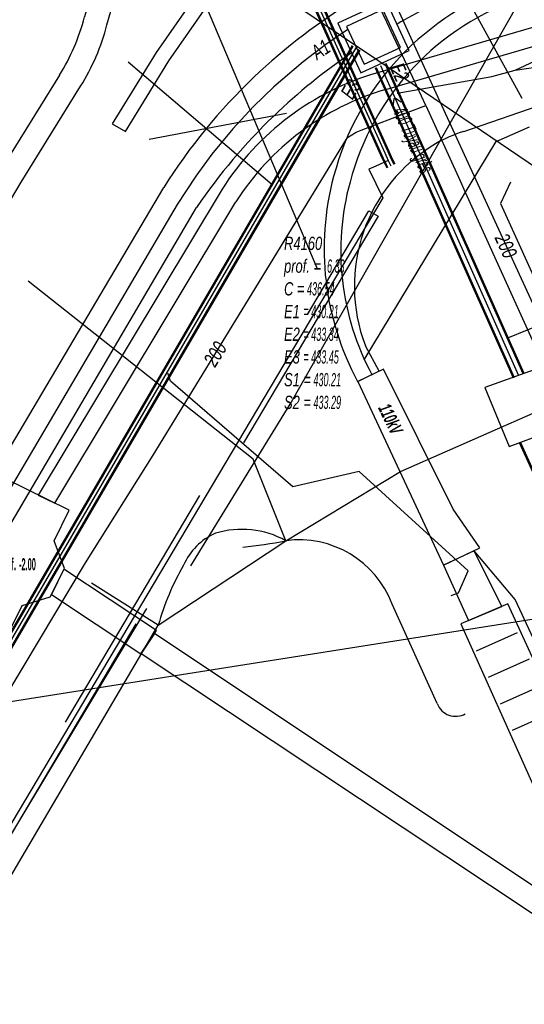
# Model space of a CAD drawing. Header units: metres. Extents: x 2695563 to 2696938, y 1260544 to 1262032.
# Tile 329 of 340: x 2696469 to 2696488, y 1261797 to 1261835. Entities that reach past the tile are written whole.
import ezdxf

# ---------------------------------------------------------------- set-up
doc = ezdxf.new("R2010")
doc.units = ezdxf.units.M
doc.header["$LTSCALE"] = 100
for name, pattern in [('AUSGEZOGEN', [0]), ('STRICHLINIE2_S3', [0.25, 0.15, -0.1]), ('VERDECKT2_S2', [0.18, 0.1, -0.08])]:
    doc.linetypes.add(name, pattern=pattern)
for name, color, linetype in [('Eau portable_Cadastre des conduites_Conduite', 171, 'AUSGEZOGEN'), ('Eau potable_Cadastre des conduites_Conduite_Texte', 171, 'AUSGEZOGEN'), ('EU_Cadastre des conduites', 24, 'AUSGEZOGEN'), ('EU_Cadastre des conduites – Texte', 7, 'AUSGEZOGEN'), ('EU_Cadastre des conduites_Axe de tracé', 24, 'AUSGEZOGEN'), ('EU_Cadastre des conduites_Ouvrage spécial – Polygone de détail', 24, 'AUSGEZOGEN'), ('EU_Cadastre des conduites_Regard normalisé – Texte', 24, 'AUSGEZOGEN'), ('EU_Cadastre des conduites_Regard – Polygone de détail', 24, 'AUSGEZOGEN'), ('EU_Cadastre des conduites_Texte entrée-sortie', 24, 'AUSGEZOGEN'), ('Gaz_Cadastre des conduites_Conduite', 32, 'AUSGEZOGEN'), ('Gaz_Cadastre des conduites_Conduite_Texte', 32, 'AUSGEZOGEN'), ('Gaz_Cadastre des conduites_Tube de protection', 32, 'AUSGEZOGEN'), ('Réseau électrique_Cadastre des conduite_Bord du tracé', 1, 'AUSGEZOGEN'), ('Réseau électrique_Cadastre des conduite_Tronçon de tracé', 1, 'AUSGEZOGEN'), ('Réseau électrique_Cadastre des conduite_Tronçon de tracé_Texte', 1, 'AUSGEZOGEN'), ('Réseau électrique_Cadastre des conduites_Ouvrage_Surface-Ligne-Point', 1, 'AUSGEZOGEN'), ('Réseau électrique_Point altimétrique_Texte', 7, 'AUSGEZOGEN'), ('Télécommunications_SW_Cadastre des conduites_Bord du tracé', 94, 'AUSGEZOGEN')]:
    doc.layers.add(name, color=color, linetype=linetype)
doc.styles.add('ARIAL', font='arial.ttf')
doc.styles.add('ARIALNARROW', font='ARIALN.TTF')
pattern_1 = [(0, (2703955, 1269100), (4050, 4050), [4050, -4050]), (90, (2703955, 1269100), (-4050, 4050), [4050, -4050])]
pattern_2 = [(0, (2708005, 1273150), (6075, 6075), [6075, -6075]), (90, (2708005, 1273150), (-6075, 6075), [6075, -6075])]

# ---------------------------------------------------------------- blocks, each defined once
blk = doc.blocks.new('COMPLEXOBJECT_1719')
at = {"layer": 'Réseau électrique_Cadastre des conduite_Bord du tracé', "color": 1, "linetype": 'AUSGEZOGEN', "transparency": 33554687}
blk.add_line((6468.862, 11816.402), (6475.739, 11827.843), dxfattribs=at)
for points in [[(6481.427, 11832.107), (6488.567, 11834.193), (6488.297, 11834.841), (6481.108, 11832.744)], [(6475.21, 11828.321), (6468.232, 11816.712), (6468.862, 11816.402)]]:
    blk.add_lwpolyline(points, dxfattribs=at)
for centre, radius, start, end in [((6484.012, 11822.728), 10.428, 106.1668, 147.5667), ((6484.23, 11822.442), 10.064, 106.1741, 147.5399)]:
    blk.add_arc(centre, radius, start, end, dxfattribs=at)
blk = doc.blocks.new('COMPLEXOBJECT_1')
at = {"layer": 'Réseau électrique_Cadastre des conduite_Bord du tracé', "lineweight": 18, "transparency": 33554687}
h = blk.add_hatch(dxfattribs=at)
h.set_pattern_fill('MUSTER', color=1, scale=6075, style=0, pattern_type=2)
h.set_pattern_definition([(0, (12150, 12150), (6075, 6075), [6075, -6075]), (90, (12150, 12150), (-6075, 6075), [6075, -6075])])
h.paths.add_polyline_path([(626.871, 821.092), (652.353, 845.592), (652.047, 845.474), (651.741, 845.353), (651.435, 845.231), (651.13, 845.106), (650.827, 844.98), (650.523, 844.851), (650.221, 844.721), (649.92, 844.588), (649.619, 844.454), (649.319, 844.318), (649.021, 844.179), (648.723, 844.039), (648.426, 843.897), (648.13, 843.753), (647.834, 843.607), (647.54, 843.459), (647.247, 843.309), (646.955, 843.158), (646.664, 843.004), (646.374, 842.849), (646.084, 842.691), (645.796, 842.532), (645.509, 842.371), (645.223, 842.208), (644.938, 842.043), (644.663, 841.895), (644.388, 841.747), (644.113, 841.6), (643.837, 841.454), (643.562, 841.308), (643.285, 841.163), (643.009, 841.018), (642.732, 840.874), (642.455, 840.73), (642.178, 840.587), (641.9, 840.444), (641.622, 840.302), (641.344, 840.161), (641.066, 840.02), (640.787, 839.879), (640.508, 839.739), (640.229, 839.6), (639.949, 839.461), (639.669, 839.323), (639.389, 839.186), (639.109, 839.049), (638.828, 838.912), (638.547, 838.776), (638.266, 838.641), (637.984, 838.506), (637.703, 838.372), (637.421, 838.238), (637.138, 838.105), (636.856, 837.972), (636.573, 837.84), (636.29, 837.709), (636.161, 837.65), (636.033, 837.59), (635.904, 837.531), (635.775, 837.472), (635.646, 837.413), (635.517, 837.354), (635.388, 837.296), (635.259, 837.237), (635.13, 837.179), (635.001, 837.12), (634.871, 837.062), (634.742, 837.004), (634.613, 836.946), (634.484, 836.888), (634.354, 836.83), (634.225, 836.772), (634.095, 836.715), (633.966, 836.657), (633.836, 836.6), (633.706, 836.543), (633.577, 836.485), (633.447, 836.428), (633.317, 836.371), (633.187, 836.315), (633.057, 836.258), (632.927, 836.201), (632.797, 836.145), (632.667, 836.088), (632.537, 836.032), (632.407, 835.976), (632.277, 835.92), (631.959, 835.809), (631.645, 835.688), (631.334, 835.557), (631.028, 835.415), (630.727, 835.265), (630.431, 835.104), (630.14, 834.934), (629.855, 834.755), (629.575, 834.567), (629.302, 834.37), (629.035, 834.165), (628.775, 833.951), (628.522, 833.728), (628.276, 833.498), (628.037, 833.26), (627.807, 833.014), (627.584, 832.761), (627.37, 832.502), (627.164, 832.235), (626.966, 831.962), (626.778, 831.683), (626.598, 831.398), (626.428, 831.107), (626.267, 830.811), (626.116, 830.51), (625.975, 830.204), (625.843, 829.894), (625.722, 829.58), (625.61, 829.262), (625.509, 828.94), (625.418, 828.616), (625.354, 828.365), (625.296, 828.113), (625.245, 827.859), (625.199, 827.604), (625.16, 827.348), (625.127, 827.092), (625.101, 826.834), (625.08, 826.576), (625.066, 826.317), (625.058, 826.059), (625.057, 825.8), (625.062, 825.541), (625.073, 825.282), (625.091, 825.024), (625.115, 824.766), (625.145, 824.509), (625.181, 824.253), (625.224, 823.998), (625.273, 823.743), (625.328, 823.49), (625.389, 823.239), (625.456, 822.989), (625.53, 822.741), (625.609, 822.494), (625.695, 822.25), (625.786, 822.008), (625.883, 821.768), (625.986, 821.53), (626.095, 821.295), (626.21, 821.063), (626.33, 820.834)], flags=0)
blk = doc.blocks.new('COMPLEXOBJECT_1850')
at = {"layer": 'Réseau électrique_Cadastre des conduite_Bord du tracé', "color": 1, "linetype": 'AUSGEZOGEN', "transparency": 33554687}
blk.add_line((6480.36, 11821.024), (6480.901, 11821.282), dxfattribs=at)
for centre, radius, start, end in [((6489.612, 11826.134), 10.509, 108.3296, 165.2697), ((6489.691, 11826.062), 10.605, 165.0037, 208.3647)]:
    blk.add_arc(centre, radius, start, end, dxfattribs=at)
blk = doc.blocks.new('COMPLEXOBJECT_1851')
at = {"layer": 'Réseau électrique_Cadastre des conduite_Bord du tracé', "color": 1, "linetype": 'AUSGEZOGEN', "transparency": 33554687}
for p, q in [((6470.931, 11838.175), (6469.992, 11834.863)), ((6470.842, 11834.561), (6471.729, 11837.693))]:
    blk.add_line(p, q, dxfattribs=at)
for points in [[(6472.655, 11838.575), (6476.915, 11840.631), (6482.721, 11843.261), (6482.35, 11844.081), (6476.533, 11841.447), (6472.137, 11839.325)], [(6469.042, 11832.648), (6466.814, 11829.063), (6462.772, 11822.246), (6461.728, 11820.709), (6462.491, 11820.231)], [(6462.491, 11820.231), (6463.532, 11821.764), (6467.584, 11828.595), (6469.842, 11832.23)]]:
    blk.add_lwpolyline(points, dxfattribs=at)
for centre, radius, start, end in [((6472.768, 11837.456), 1.973, 108.6555, 158.6213), ((6473.14, 11837.139), 1.516, 108.6523, 158.5595), ((6462.273, 11836.862), 7.974, 328.0934, 345.4782), ((6462.66, 11836.691), 8.455, 328.1538, 345.4075)]:
    blk.add_arc(centre, radius, start, end, dxfattribs=at)
blk = doc.blocks.new('COMPLEXOBJECT_2194')
at = {"layer": 'Réseau électrique_Cadastre des conduite_Tronçon de tracé', "color": 1, "linetype": 'AUSGEZOGEN', "transparency": 33554687}
for p, q in [((6484.386, 11830.515), (6487.678, 11831.646)), ((6481.17, 11821.411), (6480.655, 11822.381))]:
    blk.add_line(p, q, dxfattribs=at)
for centre, radius, start, end in [((6485.848, 11825.771), 4.965, 107.1321, 120.6435), ((6486.507, 11824.64), 6.273, 120.5578, 201.1068)]:
    blk.add_arc(centre, radius, start, end, dxfattribs=at)
blk = doc.blocks.new('COMPLEXOBJECT_2573')
at = {"layer": 'Réseau électrique_Cadastre des conduite_Tronçon de tracé', "color": 1, "linetype": 'AUSGEZOGEN', "transparency": 33554687}
blk.add_line((6483.38, 11808.792), (6481.665, 11812.564), dxfattribs=at)
for centre, radius, start, end in [((6478.133, 11811.237), 3.774, 20.5921, 97.6226), ((6484.076, 11809.052), 0.743, 200.4861, 299.9275)]:
    blk.add_arc(centre, radius, start, end, dxfattribs=at)
blk = doc.blocks.new('COMPLEXOBJECT_2642')
at = {"layer": 'Réseau électrique_Cadastre des conduite_Tronçon de tracé', "color": 1, "linetype": 'AUSGEZOGEN', "transparency": 33554687}
for centre, radius, start, end in [((6475.913, 11813.103), 2.357, 113.8741, 156.4102), ((6482.289, 11809.089), 9.871, 149.8555, 164.2639)]:
    blk.add_arc(centre, radius, start, end, dxfattribs=at)
blk = doc.blocks.new('COMPLEXOBJECT_2776')
at = {"layer": 'Télécommunications_SW_Cadastre des conduites_Bord du tracé', "color": 94, "linetype": 'AUSGEZOGEN', "transparency": 33554687}
blk.add_lwpolyline([(6457.43, 11787.58), (6464.899, 11800), (6472.359, 11812.403)], dxfattribs=at)
blk.add_arc((6453.167, 11790.144), 4.975, 236.2058, 328.9726, dxfattribs=at)
blk = doc.blocks.new('COMPLEXOBJECT_2821')
at = {"layer": 'Réseau électrique_Cadastre des conduite_Bord du tracé', "color": 1, "linetype": 'AUSGEZOGEN', "transparency": 33554687}
for centre, radius, start, end in [((6489.842, 11826.021), 10.105, 108.3512, 165.2593), ((6489.628, 11825.976), 9.91, 164.6958, 208.2753)]:
    blk.add_arc(centre, radius, start, end, dxfattribs=at)

msp = doc.modelspace()

# ---------------------------------------------------------------- hatches: boundary and pattern name
at = {"layer": 'Réseau électrique_Cadastre des conduite_Bord du tracé', "lineweight": 18, "transparency": 33554687}
h = msp.add_hatch(dxfattribs=at)
h.set_pattern_fill('MUSTER', color=1, scale=6075, style=0, pattern_type=2)
h.set_pattern_definition(pattern_2)
h.paths.add_polyline_path([(2696463.461, 1261820.041), (2696464.502, 1261821.574), (2696468.554, 1261828.405), (2696470.812, 1261832.04), (2696470.855, 1261832.11), (2696470.897, 1261832.18), (2696470.939, 1261832.251), (2696470.98, 1261832.322), (2696471.02, 1261832.394), (2696471.06, 1261832.466), (2696471.099, 1261832.538), (2696471.137, 1261832.611), (2696471.174, 1261832.684), (2696471.211, 1261832.758), (2696471.247, 1261832.831), (2696471.282, 1261832.906), (2696471.317, 1261832.98), (2696471.351, 1261833.055), (2696471.384, 1261833.13), (2696471.416, 1261833.206), (2696471.448, 1261833.281), (2696471.479, 1261833.357), (2696471.509, 1261833.434), (2696471.538, 1261833.511), (2696471.567, 1261833.587), (2696471.595, 1261833.665), (2696471.622, 1261833.742), (2696471.648, 1261833.82), (2696471.674, 1261833.898), (2696471.699, 1261833.976), (2696471.723, 1261834.055), (2696471.746, 1261834.133), (2696471.769, 1261834.212), (2696471.791, 1261834.292), (2696471.812, 1261834.371), (2696472.699, 1261837.503), (2696472.715, 1261837.542), (2696472.732, 1261837.581), (2696472.751, 1261837.62), (2696472.77, 1261837.658), (2696472.79, 1261837.695), (2696472.812, 1261837.732), (2696472.834, 1261837.768), (2696472.858, 1261837.804), (2696472.882, 1261837.838), (2696472.908, 1261837.872), (2696472.934, 1261837.906), (2696472.962, 1261837.939), (2696472.99, 1261837.97), (2696473.019, 1261838.001), (2696473.049, 1261838.032), (2696473.08, 1261838.061), (2696473.112, 1261838.09), (2696473.144, 1261838.117), (2696473.177, 1261838.144), (2696473.211, 1261838.17), (2696473.246, 1261838.194), (2696473.281, 1261838.218), (2696473.317, 1261838.241), (2696473.354, 1261838.263), (2696473.391, 1261838.283), (2696473.429, 1261838.303), (2696473.467, 1261838.322), (2696473.506, 1261838.339), (2696473.545, 1261838.356), (2696473.585, 1261838.371), (2696473.625, 1261838.385), (2696477.885, 1261840.441), (2696483.691, 1261843.071), (2696483.32, 1261843.891), (2696477.503, 1261841.257), (2696473.107, 1261839.135), (2696473.055, 1261839.117), (2696473.003, 1261839.097), (2696472.952, 1261839.075), (2696472.901, 1261839.052), (2696472.851, 1261839.028), (2696472.802, 1261839.002), (2696472.754, 1261838.975), (2696472.706, 1261838.947), (2696472.659, 1261838.917), (2696472.613, 1261838.886), (2696472.568, 1261838.854), (2696472.524, 1261838.821), (2696472.48, 1261838.786), (2696472.438, 1261838.75), (2696472.397, 1261838.713), (2696472.357, 1261838.674), (2696472.318, 1261838.635), (2696472.28, 1261838.594), (2696472.243, 1261838.553), (2696472.207, 1261838.51), (2696472.173, 1261838.467), (2696472.14, 1261838.422), (2696472.108, 1261838.377), (2696472.077, 1261838.331), (2696472.048, 1261838.283), (2696472.02, 1261838.235), (2696471.993, 1261838.187), (2696471.968, 1261838.137), (2696471.944, 1261838.087), (2696471.922, 1261838.036), (2696471.901, 1261837.985), (2696470.962, 1261834.673), (2696470.942, 1261834.598), (2696470.921, 1261834.522), (2696470.9, 1261834.447), (2696470.878, 1261834.372), (2696470.855, 1261834.298), (2696470.831, 1261834.223), (2696470.807, 1261834.149), (2696470.782, 1261834.075), (2696470.756, 1261834.002), (2696470.73, 1261833.928), (2696470.702, 1261833.855), (2696470.675, 1261833.782), (2696470.646, 1261833.71), (2696470.617, 1261833.637), (2696470.586, 1261833.565), (2696470.556, 1261833.494), (2696470.524, 1261833.422), (2696470.492, 1261833.351), (2696470.459, 1261833.28), (2696470.426, 1261833.21), (2696470.391, 1261833.14), (2696470.357, 1261833.07), (2696470.321, 1261833), (2696470.285, 1261832.931), (2696470.248, 1261832.863), (2696470.21, 1261832.794), (2696470.172, 1261832.726), (2696470.133, 1261832.659), (2696470.093, 1261832.591), (2696470.053, 1261832.524), (2696470.012, 1261832.458), (2696467.784, 1261828.873), (2696463.742, 1261822.056), (2696462.698, 1261820.519)], flags=0)
h = msp.add_hatch(dxfattribs=at)
h.set_pattern_fill('MUSTER', color=1, scale=6075, style=0, pattern_type=2)
h.set_pattern_definition(pattern_2)
h.paths.add_polyline_path([(2696475.112, 1261835.386), (2696473.675, 1261833.324), (2696472.013, 1261830.618), (2696472.515, 1261830.32), (2696474.164, 1261833.004), (2696475.592, 1261835.052)], flags=0)
h = msp.add_hatch(dxfattribs=at)
h.set_pattern_fill('MUSTER', color=1, scale=6075, style=0, pattern_type=2)
h.set_pattern_definition(pattern_2)
h.paths.add_polyline_path([(2696469.832, 1261816.212), (2696476.709, 1261827.653), (2696476.837, 1261827.849), (2696476.97, 1261828.043), (2696477.107, 1261828.233), (2696477.248, 1261828.419), (2696477.394, 1261828.603), (2696477.544, 1261828.783), (2696477.698, 1261828.96), (2696477.856, 1261829.132), (2696478.019, 1261829.302), (2696478.185, 1261829.467), (2696478.355, 1261829.628), (2696478.528, 1261829.786), (2696478.706, 1261829.939), (2696478.886, 1261830.088), (2696479.071, 1261830.233), (2696479.258, 1261830.374), (2696479.449, 1261830.51), (2696479.643, 1261830.642), (2696479.84, 1261830.769), (2696480.039, 1261830.891), (2696480.242, 1261831.009), (2696480.447, 1261831.122), (2696480.655, 1261831.23), (2696480.865, 1261831.334), (2696481.078, 1261831.432), (2696481.293, 1261831.526), (2696481.51, 1261831.614), (2696481.729, 1261831.698), (2696481.95, 1261831.776), (2696482.173, 1261831.849), (2696482.397, 1261831.917), (2696489.537, 1261834.003), (2696489.267, 1261834.651), (2696482.078, 1261832.554), (2696481.845, 1261832.484), (2696481.614, 1261832.408), (2696481.385, 1261832.327), (2696481.158, 1261832.24), (2696480.933, 1261832.148), (2696480.71, 1261832.051), (2696480.49, 1261831.949), (2696480.272, 1261831.842), (2696480.056, 1261831.73), (2696479.843, 1261831.612), (2696479.633, 1261831.49), (2696479.426, 1261831.363), (2696479.222, 1261831.231), (2696479.021, 1261831.095), (2696478.823, 1261830.953), (2696478.628, 1261830.808), (2696478.437, 1261830.657), (2696478.25, 1261830.503), (2696478.066, 1261830.343), (2696477.886, 1261830.18), (2696477.71, 1261830.013), (2696477.538, 1261829.841), (2696477.369, 1261829.666), (2696477.205, 1261829.486), (2696477.046, 1261829.303), (2696476.89, 1261829.117), (2696476.739, 1261828.926), (2696476.592, 1261828.732), (2696476.45, 1261828.535), (2696476.313, 1261828.335), (2696476.18, 1261828.131), (2696469.202, 1261816.522)], flags=0)
h = msp.add_hatch(dxfattribs=at)
h.set_pattern_fill('MUSTER', color=1, scale=6075, style=0, pattern_type=2)
h.set_pattern_definition(pattern_2)
h.paths.add_polyline_path([(2696482.307, 1261821.301), (2696481.33, 1261820.834), (2696484.587, 1261813.855), (2696485.973, 1261814.515), (2696484.958, 1261815.988)], flags=0)
h = msp.add_hatch(dxfattribs=at)
h.set_pattern_fill('MUSTER', color=1, scale=6075, style=0, pattern_type=2)
h.set_pattern_definition(pattern_2)
h.paths.add_polyline_path([(2696486.801, 1261812.295), (2696485.747, 1261814.408), (2696484.587, 1261813.855), (2696485.541, 1261811.752)], flags=0)
h = msp.add_hatch(dxfattribs=at)
h.set_pattern_fill('MUSTER', color=1, scale=6075, style=0, pattern_type=2)
h.set_pattern_definition(pattern_2)
h.paths.add_polyline_path([(2696470.181, 1261813.708), (2696469.709, 1261812.751), (2696473.104, 1261810.495), (2696473.69, 1261811.377)], flags=0)
h = msp.add_hatch(dxfattribs=at)
h.set_pattern_fill('MUSTER', color=1, scale=6075, style=0, pattern_type=2)
h.set_pattern_definition(pattern_2)
h.paths.add_polyline_path([(2696491.048, 1261799.637), (2696473.612, 1261811.259), (2696473.113, 1261810.51), (2696491.307, 1261798.414)], flags=0)
at = {"layer": 'Réseau électrique_Cadastre des conduites_Ouvrage_Surface-Ligne-Point', "lineweight": 18, "transparency": 33554687}
h = msp.add_hatch(dxfattribs=at)
h.set_pattern_fill('MUSTER', color=1, scale=4050, style=0, pattern_type=2)
h.set_pattern_definition(pattern_1)
h.paths.add_polyline_path([(2696469.803, 1261814.781), (2696470.377, 1261815.943), (2696467.932, 1261817.15), (2696465.626, 1261812.481), (2696468.071, 1261811.274), (2696468.592, 1261812.327), (2696469.659, 1261812.651), (2696470.195, 1261813.736)], flags=0)
h = msp.add_hatch(dxfattribs=at)
h.set_pattern_fill('MUSTER', color=1, scale=4050, style=0, pattern_type=2)
h.set_pattern_definition(pattern_1)
h.paths.add_polyline_path([(2696487.996, 1261805.504), (2696489.823, 1261806.309), (2696487.025, 1261812.392), (2696485.248, 1261811.626)], flags=0)

# ---------------------------------------------------------------- linework, layer by layer
at = {"layer": 'Eau portable_Cadastre des conduites_Conduite', "color": 7, "linetype": 'AUSGEZOGEN', "transparency": 33554687}
msp.add_line((2696483.912, 1261831.315), (2696485.215, 1261828.447), dxfattribs=at)
for points in [[(2696483.912, 1261831.315), (2696483.42, 1261832.369), (2696482.689, 1261833.934), (2696482.438, 1261834.472), (2696481.91, 1261835.603), (2696481.309, 1261836.89)], [(2696481.275, 1261830.302), (2696481.462, 1261830.374), (2696483.249, 1261831.06), (2696483.912, 1261831.315)], [(2696470.995, 1261813.951), (2696473.57, 1261818.04), (2696477.709, 1261824.796), (2696480.949, 1261830.095), (2696481.275, 1261830.302)], [(2696485.215, 1261828.447), (2696485.411, 1261828.015), (2696490.07, 1261817.76), (2696496.58, 1261803.2), (2696505.929, 1261782.522), (2696515.716, 1261761.183), (2696528.605, 1261732.778), (2696529.022, 1261731.859), (2696529.324, 1261731.195), (2696529.861, 1261730.01), (2696529.996, 1261729.713)], [(2696451.176, 1261780.402), (2696454.532, 1261786.407), (2696470.995, 1261813.951)]]:
    msp.add_lwpolyline(points, dxfattribs=at)
at = {"layer": 'EU_Cadastre des conduites', "linetype": 'AUSGEZOGEN', "transparency": 33554687}
for p, q in [((2696447.762, 1261776.304), (2696481.129, 1261833.583)), ((2696447.779, 1261776.295), (2696481.146, 1261833.573)), ((2696447.796, 1261776.285), (2696481.163, 1261833.563)), ((2696448.022, 1261776.153), (2696481.388, 1261833.432)), ((2696448.039, 1261776.143), (2696481.405, 1261833.422)), ((2696448.056, 1261776.134), (2696481.422, 1261833.412)), ((2696487.247, 1261820.96), (2696482.005, 1261832.726)), ((2696487.265, 1261820.969), (2696482.023, 1261832.735)), ((2696487.284, 1261820.977), (2696482.042, 1261832.743)), ((2696487.612, 1261821.123), (2696482.37, 1261832.889)), ((2696487.631, 1261821.131), (2696482.389, 1261832.897)), ((2696487.649, 1261821.14), (2696482.407, 1261832.906)), ((2696526.489, 1261732.343), (2696487.47, 1261818.508)), ((2696526.507, 1261732.351), (2696487.488, 1261818.516)), ((2696526.525, 1261732.36), (2696487.506, 1261818.525))]:
    msp.add_line(p, q, dxfattribs=at)
at = {"layer": 'EU_Cadastre des conduites', "color": 255, "transparency": 33554687}
for p, q in [((2696447.909, 1261776.219), (2696481.276, 1261833.498)), ((2696487.448, 1261821.05), (2696482.206, 1261832.816))]:
    msp.add_line(p, q, dxfattribs=at)
at = {"layer": 'EU_Cadastre des conduites', "color": 24, "linetype": 'AUSGEZOGEN', "transparency": 33554687}
for p, q in [((2696472.618, 1261832.967), (2696478.082, 1261828.312)), ((2696491.818, 1261824.457), (2696487.021, 1261822.473))]:
    msp.add_line(p, q, dxfattribs=at)
for points in [[(2696480.962, 1261834.198), (2696480.127, 1261833.625), (2696479.267, 1261832.97), (2696478.147, 1261832.014), (2696477.374, 1261831.268), (2696476.588, 1261830.421), (2696475.796, 1261829.459), (2696475.186, 1261828.628), (2696474.483, 1261827.557), (2696449.694, 1261785.412), (2696449.368, 1261785.602)], [(2696487.136, 1261828.403), (2696486.757, 1261827.588), (2696490.08, 1261820.26), (2696490.966, 1261820.017)], [(2696478.867, 1261816.834), (2696474.221, 1261820.85), (2696474.125, 1261821.149)], [(2696484.873, 1261812.711), (2696485.153, 1261812.803), (2696485.525, 1261813.644), (2696481.39, 1261817.41), (2696478.867, 1261816.834)]]:
    msp.add_lwpolyline(points, dxfattribs=at)
at = {"layer": 'EU_Cadastre des conduites_Axe de tracé', "color": 24, "linetype": 'AUSGEZOGEN', "transparency": 33554687}
for p, q in [((2696457.136, 1261799.744), (2696473.968, 1261828.201)), ((2696458.937, 1261799.737), (2696475.21, 1261827.441))]:
    msp.add_line(p, q, dxfattribs=at)
for centre, radius, start, end in [((2696492.659, 1261816.379), 22.119, 120.8522, 133.6411), ((2696501.639, 1261801.708), 37.717, 117.9681, 119.9054), ((2696493.46, 1261815.013), 22.077, 124.0461, 133.8922), ((2696492.594, 1261816.448), 22.025, 133.6422, 147.7476), ((2696493.524, 1261814.938), 22.175, 133.8774, 145.6779)]:
    msp.add_arc(centre, radius, start, end, dxfattribs=at)
at = {"layer": 'EU_Cadastre des conduites_Ouvrage spécial – Polygone de détail', "color": 24, "linetype": 'STRICHLINIE2_S3', "transparency": 33554687}
for points in [[(2696480.578, 1261834.433), (2696481.454, 1261832.545), (2696483.286, 1261833.396), (2696482.41, 1261835.283), (2696480.578, 1261834.433)], [(2696482.288, 1261834.951), (2696480.91, 1261834.311), (2696481.576, 1261832.877), (2696482.954, 1261833.517), (2696482.288, 1261834.951)]]:
    msp.add_lwpolyline(points, close=True, dxfattribs=at)
at = {"layer": 'EU_Cadastre des conduites_Regard – Polygone de détail', "color": 24, "linetype": 'STRICHLINIE2_S3', "transparency": 33554687}
msp.add_lwpolyline([(2696486.16, 1261820.598), (2696487.081, 1261818.36), (2696488.944, 1261819.063), (2696488.033, 1261821.271), (2696486.16, 1261820.598)], close=True, dxfattribs=at)
at = {"layer": 'Gaz_Cadastre des conduites_Conduite', "color": 255, "linetype": 'AUSGEZOGEN', "transparency": 33554687}
for p, q in [((2696477.26, 1261840.808), (2696482.356, 1261829.508)), ((2696482.356, 1261829.508), (2696482.486, 1261829.221)), ((2696482.486, 1261829.221), (2696482.583, 1261829.02))]:
    msp.add_line(p, q, dxfattribs=at)
at = {"layer": 'Gaz_Cadastre des conduites_Conduite', "linetype": 'AUSGEZOGEN', "transparency": 33554687}
for p, q in [((2696477.38, 1261840.862), (2696482.476, 1261829.562)), ((2696477.397, 1261840.87), (2696482.493, 1261829.57)), ((2696477.414, 1261840.877), (2696482.51, 1261829.578)), ((2696477.106, 1261840.739), (2696482.202, 1261829.438)), ((2696477.123, 1261840.746), (2696482.219, 1261829.446)), ((2696477.14, 1261840.754), (2696482.236, 1261829.454)), ((2696482.202, 1261829.438), (2696482.332, 1261829.151)), ((2696482.219, 1261829.446), (2696482.349, 1261829.159)), ((2696482.236, 1261829.454), (2696482.366, 1261829.167)), ((2696482.476, 1261829.562), (2696482.606, 1261829.275)), ((2696482.493, 1261829.57), (2696482.623, 1261829.283)), ((2696482.51, 1261829.578), (2696482.64, 1261829.291)), ((2696482.604, 1261829.278), (2696482.701, 1261829.077)), ((2696482.621, 1261829.286), (2696482.718, 1261829.085)), ((2696482.638, 1261829.294), (2696482.735, 1261829.093)), ((2696482.334, 1261829.148), (2696482.431, 1261828.947)), ((2696482.351, 1261829.156), (2696482.448, 1261828.955)), ((2696482.368, 1261829.164), (2696482.465, 1261828.963))]:
    msp.add_line(p, q, dxfattribs=at)
at = {"layer": 'Gaz_Cadastre des conduites_Conduite', "color": 32, "linetype": 'AUSGEZOGEN', "transparency": 33554687}
msp.add_line((2696482.118, 1261836.605), (2696484.3, 1261831.795), dxfattribs=at)
for points in [[(2696484.3, 1261831.795), (2696488.039, 1261823.64), (2696488.17, 1261823.355)], [(2696482.486, 1261829.221), (2696482.018, 1261829.013), (2696481.756, 1261828.897), (2696482.284, 1261827.803), (2696481.93, 1261827.206), (2696452.023, 1261776.848), (2696451.257, 1261775.558), (2696457.666, 1261761.769), (2696457.385, 1261761.642), (2696457.001, 1261761.467), (2696456.683, 1261761.322)]]:
    msp.add_lwpolyline(points, dxfattribs=at)
at = {"layer": 'Gaz_Cadastre des conduites_Tube de protection', "color": 32, "linetype": 'VERDECKT2_S2', "transparency": 33554687}
msp.add_lwpolyline([(2696452.195, 1261776.746), (2696451.851, 1261776.95), (2696481.758, 1261827.309), (2696482.102, 1261827.104), (2696452.195, 1261776.746)], close=True, dxfattribs=at)
at = {"layer": 'Réseau électrique_Cadastre des conduite_Bord du tracé', "color": 1, "linetype": 'AUSGEZOGEN', "transparency": 33554687}
for points in [[(2696475.112, 1261835.386), (2696473.675, 1261833.324), (2696472.013, 1261830.618), (2696472.515, 1261830.32), (2696474.164, 1261833.004), (2696475.592, 1261835.052), (2696475.112, 1261835.386)], [(2696482.307, 1261821.301), (2696481.33, 1261820.834), (2696484.587, 1261813.855), (2696485.973, 1261814.515), (2696484.958, 1261815.988), (2696482.307, 1261821.301)], [(2696486.801, 1261812.295), (2696485.747, 1261814.408), (2696484.587, 1261813.855), (2696485.541, 1261811.752), (2696486.801, 1261812.295)], [(2696470.181, 1261813.708), (2696469.709, 1261812.751), (2696473.104, 1261810.495), (2696473.69, 1261811.377), (2696470.181, 1261813.708)], [(2696491.048, 1261799.637), (2696473.612, 1261811.259), (2696473.113, 1261810.51), (2696491.307, 1261798.414), (2696491.048, 1261799.637)]]:
    msp.add_lwpolyline(points, close=True, dxfattribs=at)
at = {"layer": 'Réseau électrique_Cadastre des conduite_Tronçon de tracé', "color": 1, "linetype": 'AUSGEZOGEN', "transparency": 33554687}
for p, q in [((2696470.418, 1261840.951), (2696482.095, 1261833.026)), ((2696479.789, 1261825.136), (2696475.592, 1261835.052)), ((2696487.307, 1261832.647), (2696490.884, 1261833.208)), ((2696473.409, 1261830.028), (2696478.633, 1261831.02)), ((2696473.758, 1261811.576), (2696478.602, 1261814.787)), ((2696473.758, 1261811.576), (2696471.229, 1261813.17)), ((2696473.355, 1261810.89), (2696473.758, 1261811.576)), ((2696466.837, 1261799.81), (2696473.355, 1261810.89))]:
    msp.add_line(p, q, dxfattribs=at)
for points in [[(2696482.829, 1261831.777), (2696486.424, 1261832.411), (2696487.307, 1261832.647), (2696489.392, 1261833.63)], [(2696481.571, 1261821.65), (2696486.589, 1261829.946), (2696487.859, 1261830.507)], [(2696478.602, 1261814.787), (2696477.362, 1261817.887), (2696468.823, 1261824.636)], [(2696478.602, 1261814.787), (2696482.959, 1261817.421), (2696491.467, 1261821.165)], [(2696490.388, 1261804.903), (2696490.084, 1261806.607), (2696487.312, 1261812.559), (2696485.747, 1261814.408)]]:
    msp.add_lwpolyline(points, dxfattribs=at)
for centre, radius, start, end in [((2696476.934, 1261811.774), 3.444, 61.0332, 106.9644), ((2696474.577, 1261835.651), 21.249, 276.4564, 280.9201)]:
    msp.add_arc(centre, radius, start, end, dxfattribs=at)
at = {"layer": 'Réseau électrique_Cadastre des conduites_Ouvrage_Surface-Ligne-Point', "color": 1, "linetype": 'AUSGEZOGEN', "transparency": 33554687}
for p, q in [((2696482.095, 1261833.026), (2696490.462, 1261827.347)), ((2696463.227, 1261807.901), (2696496.851, 1261813.222))]:
    msp.add_line(p, q, dxfattribs=at)
at = {"layer": 'Réseau électrique_Cadastre des conduites_Ouvrage_Surface-Ligne-Point', "color": 1, "linetype": 'STRICHLINIE2_S3', "transparency": 33554687}
for p, q in [((2696485.842, 1261810.603), (2696487.393, 1261811.299)), ((2696486.297, 1261809.601), (2696487.848, 1261810.297)), ((2696486.752, 1261808.6), (2696488.303, 1261809.296)), ((2696487.207, 1261807.598), (2696488.758, 1261808.294))]:
    msp.add_line(p, q, dxfattribs=at)
at = {"layer": 'Réseau électrique_Cadastre des conduites_Ouvrage_Surface-Ligne-Point', "color": 1, "linetype": 'AUSGEZOGEN', "transparency": 33554687}
for points in [[(2696469.803, 1261814.781), (2696470.377, 1261815.943), (2696467.932, 1261817.15), (2696465.626, 1261812.481), (2696468.071, 1261811.274), (2696468.592, 1261812.327), (2696469.659, 1261812.651), (2696470.195, 1261813.736), (2696469.803, 1261814.781)], [(2696487.996, 1261805.504), (2696489.823, 1261806.309), (2696487.025, 1261812.392), (2696485.248, 1261811.626), (2696487.996, 1261805.504)]]:
    msp.add_lwpolyline(points, close=True, dxfattribs=at)
at = {"layer": 'Télécommunications_SW_Cadastre des conduites_Bord du tracé', "color": 94, "linetype": 'AUSGEZOGEN', "transparency": 33554687}
for points in [[(2696481.127, 1261844.009), (2696484.83, 1261836.58), (2696487.556, 1261831.584)], [(2696475, 1261813.83), (2696478.77, 1261819.97), (2696487.96, 1261836.12)]]:
    msp.add_lwpolyline(points, dxfattribs=at)

# ---------------------------------------------------------------- block references
at = {"layer": 'Réseau électrique_Cadastre des conduite_Bord du tracé', "color": 1, "linetype": 'AUSGEZOGEN', "lineweight": -3, "transparency": 33554687}
for name in ['COMPLEXOBJECT_1850', 'COMPLEXOBJECT_2821', 'COMPLEXOBJECT_1851', 'COMPLEXOBJECT_1719']:
    msp.add_blockref(name, (2690000.97, 1249999.81), dxfattribs=at)
at = {"layer": 'Réseau électrique_Cadastre des conduite_Bord du tracé', "color": 1, "lineweight": 18, "transparency": 33554687}
msp.add_blockref('COMPLEXOBJECT_1', (2695855, 1261000), dxfattribs=at)
at = {"layer": 'Réseau électrique_Cadastre des conduite_Tronçon de tracé', "color": 1, "linetype": 'AUSGEZOGEN', "lineweight": -3, "transparency": 33554687}
for name in ['COMPLEXOBJECT_2194', 'COMPLEXOBJECT_2642', 'COMPLEXOBJECT_2573']:
    msp.add_blockref(name, (2690000.97, 1249999.81), dxfattribs=at)
at = {"layer": 'Télécommunications_SW_Cadastre des conduites_Bord du tracé', "color": 94, "linetype": 'AUSGEZOGEN', "lineweight": -3, "transparency": 33554687}
msp.add_blockref('COMPLEXOBJECT_2776', (2690000.97, 1249999.81), dxfattribs=at)

# ---------------------------------------------------------------- texts
at = {"layer": 'Eau potable_Cadastre des conduites_Conduite_Texte', "color": 7, "transparency": 33554687, "insert": (2696475.925, 1261821.873), "char_height": 0.55426, "width": 1.10633, "attachment_point": 5, "rotation": 58.5063, "style": 'ARIAL'}
msp.add_mtext('\\A1;{\\fArial|i1|b0;\\H0.554263;\\W0.700000;\\C7;200}\\P', dxfattribs=at)
at = {"layer": 'EU_Cadastre des conduites – Texte', "color": 24, "transparency": 33554687, "insert": (2696483.277, 1261830.181), "char_height": 0.55705, "width": 6, "attachment_point": 5, "rotation": 293.9778, "style": 'ARIAL'}
msp.add_mtext('\\A1;{\\fArial|b0|i1|c0|p34;\\W0.7;< \\W0.49;400 Tuyau grès}', dxfattribs=at)
at = {"layer": 'EU_Cadastre des conduites_Regard normalisé – Texte', "color": 24, "transparency": 33554687, "insert": (2696478.536, 1261826.33), "char_height": 0.50641, "width": 2.83203, "attachment_point": 1, "line_spacing_factor": 1.024096, "style": 'ARIAL'}
msp.add_mtext('\\A1;{\\fArial|b0|i1|c0|p34;\\W0.69382;R4160}\\P{\\fArial|b0|i1|c0|p34;\\H0.99721x;\\W0.69382;prof. = \\W0.48567; 6.33}\\P{\\fArial|b0|i1|c0|p34;\\H0.99721x;\\W0.69382;C =\\W0.48567; 436.54}\\P{\\fArial|b0|i1|c0|p34;\\H0.99721x;\\W0.69382;E1 \\W0.48567;= 430.21}\\P{\\fArial|b0|i1|c0|p34;\\H0.99721x;\\W0.69382;E2 \\W0.48567;= 433.34}\\P{\\fArial|b0|i1|c0|p34;\\H0.99721x;\\W0.69382;E3 \\W0.48567;= 433.45}\\P{\\fArial|b0|i1|c0|p34;\\H0.99721x;\\W0.69382;S1 =\\W0.48567; 430.21}\\P{\\fArial|b0|i1|c0|p34;\\H0.99721x;\\W0.69382;S2 =\\W0.48567; 433.29}', dxfattribs=at)
at = {"layer": 'EU_Cadastre des conduites_Texte entrée-sortie', "color": 24, "transparency": 33554687, "char_height": 0.55705, "style": 'ARIAL'}
for s, insert, width, attachment_point, rotation in [('\\A1;{\\fArial|i1|b0;\\H0.557054;\\W0.700000;\\C24;A1}\\P', (2696479.926, 1261833.44), 0.85544, 5, 32.8168), ('\\A1;{\\fArial|i1|b0;\\H0.557054;\\W0.700000;\\C24;E2}\\P', (2696482.535, 1261832.764), 0.86376, 7, 294.4926), ('\\A1;{\\fArial|i1|b0;\\H0.557054;\\W0.700000;\\C24;E3}\\P', (2696480.896, 1261831.637), 0.86376, 4, 59.8635)]:
    msp.add_mtext(s, dxfattribs=dict(at, insert=insert, width=width, attachment_point=attachment_point, rotation=rotation))
at = {"layer": 'Gaz_Cadastre des conduites_Conduite_Texte', "color": 32, "transparency": 33554687, "insert": (2696486.959, 1261825.984), "char_height": 0.55825, "width": 1.11429, "attachment_point": 5, "rotation": 294.6321, "style": 'ARIAL'}
msp.add_mtext('\\A1;{\\fArial|i1|b0;\\H0.558250;\\W0.700000;\\C32;200}\\P', dxfattribs=at)
at = {"layer": 'Réseau électrique_Cadastre des conduite_Tronçon de tracé_Texte', "color": 1, "transparency": 33554687, "insert": (2696482.578, 1261819.408), "char_height": 0.5075, "width": 1.34542, "attachment_point": 5, "rotation": 296.0793, "style": 'ARIALNARROW'}
msp.add_mtext('\\A1;{\\fArial Narrow|i1|b1;\\H0.507500;\\W0.700000;\\C1;110kV}\\P', dxfattribs=at)
at = {"layer": 'Réseau électrique_Point altimétrique_Texte', "color": 1, "transparency": 33554687, "insert": (2696468.083, 1261813.889), "char_height": 0.45675, "width": 6, "attachment_point": 5, "style": 'ARIALNARROW'}
msp.add_mtext('\\A1;{\\fArial Narrow|b1|i0|c0|p34;\\H1x;\\W0.7;Niv. inf. \\W0.49;-2.00}', dxfattribs=at)

doc.saveas('drawing.dxf')
